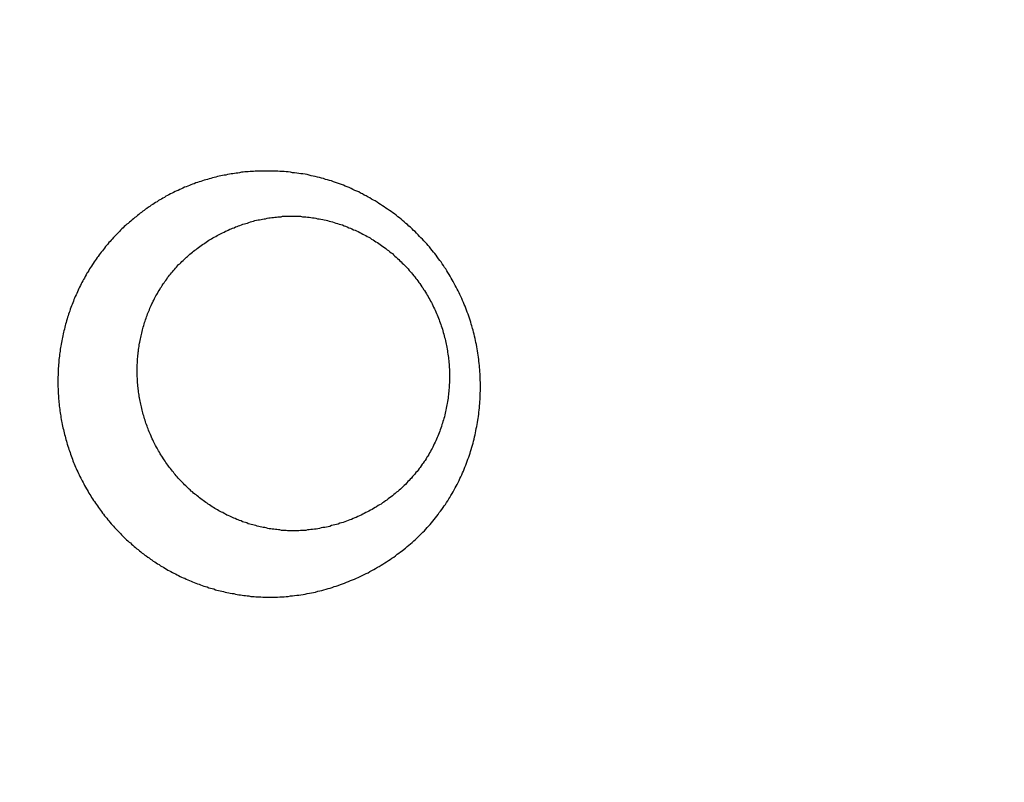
# Model space of a CAD drawing. Header units: millimetres. Extents: x 11979 to 23691, y 12825 to 41978.
# Tile 549 of 656: x 22051.11 to 22053.62, y 37964.46 to 37966.4. Entities that reach past the tile are written whole.
import ezdxf

# ---------------------------------------------------------------- set-up
doc = ezdxf.new("R2010")
doc.units = ezdxf.units.MM
for name, color, linetype in [('-LI-WIDOK', 2, 'Continuous'), ('-WYMIAR', 8, 'Continuous'), ('PROJEKTOWANE', 5, 'Continuous')]:
    doc.layers.add(name, color=color, linetype=linetype)
doc.styles.get("Standard").update_dxf_attribs({"font": 'arial.ttf'})
doc.dimstyles.new('CZA-KROPKA-50', dxfattribs={"dimtxt": 12, "dimasz": 1, "dimexe": 2, "dimexo": 25, "dimgap": 4, "dimtad": 1, "dimdec": 1, "dimrnd": 0.5, "dimzin": 9, "dimdsep": 46, "dimtxsty": 'Standard', "dimblk": 'CZA-KROPKA', "dimblk1": 'CZA-KROPKA', "dimblk2": 'CZA-KROPKA', "dimsah": 1, "dimcen": -20, "dimse1": 1, "dimse2": 1, "dimclrd": 8, "dimclre": 8, "dimclrt": 9, "dimadec": 0, "dimazin": 0, "dimtfac": 1, "dimtdec": 1, "dimtmove": 1, "dimatfit": 3, "dimldrblk": 'CZA-KROPKA', "dimfxl": 1, "dimtolj": 1, "dimtzin": 9, "dimarcsym": 0})

# ---------------------------------------------------------------- blocks, each defined once
blk = doc.blocks.new('CZA-KROPKA')
at = {"layer": '-WYMIAR', "linetype": 'ByBlock'}
for p, q in [((0, 10), (0, -10)), ((5, 0), (-5, 0))]:
    blk.add_line(p, q, dxfattribs=at)
at = {"layer": '-WYMIAR', "linetype": 'ByBlock', "const_width": 2.5}
blk.add_lwpolyline([(-1.25, 0, 1), (1.25, 0, 1)], format="xyb", close=True, dxfattribs=at)
blk = doc.blocks.new('*D1434')
at = {"layer": '-LI-WIDOK', "color": 8, "lineweight": -2}
blk.add_line((22263.2382, 39201.6492), (22263.2382, 37781.6492), dxfattribs=at)
at = {"layer": 'Defpoints', "color": 0}
for p in [(20999.741, 39202.6492), (22109.2678, 37780.6492), (22263.2382, 37780.6492)]:
    blk.add_point(p, dxfattribs=at)
at = {"layer": '-LI-WIDOK', "color": 8, "lineweight": -2}
for p, rotation in [((22263.2382, 39202.6492), 90), ((22263.2382, 37780.6492), 270)]:
    blk.add_blockref('CZA-KROPKA', p, dxfattribs=dict(at, rotation=rotation))
at = {"layer": '-LI-WIDOK', "color": 9, "insert": (22253.2136, 38491.6492), "char_height": 12, "attachment_point": 5, "rotation": 90}
blk.add_mtext('\\A1;1422', dxfattribs=at)
blk = doc.blocks.new('*D1455')
at = {"layer": '-LI-WIDOK', "color": 8, "lineweight": -2}
blk.add_line((20410.2678, 37626.682), (22108.2678, 37626.682), dxfattribs=at)
at = {"layer": 'Defpoints', "color": 0}
for p in [(20409.2678, 38054.6926), (22109.2678, 37730.6926), (22109.2678, 37626.682)]:
    blk.add_point(p, dxfattribs=at)
at = {"layer": '-LI-WIDOK', "color": 8, "lineweight": -2, "rotation": 180}
blk.add_blockref('CZA-KROPKA', (20409.2678, 37626.682), dxfattribs=at)
at = {"layer": '-LI-WIDOK', "color": 8, "lineweight": -2}
blk.add_blockref('CZA-KROPKA', (22109.2678, 37626.682), dxfattribs=at)
at = {"layer": '-LI-WIDOK', "color": 9, "insert": (21259.2678, 37636.8089), "char_height": 12, "attachment_point": 5}
blk.add_mtext('\\A1;1700', dxfattribs=at)
blk = doc.blocks.new('*D1456')
at = {"layer": '-LI-WIDOK', "color": 8, "lineweight": -2}
blk.add_line((19929.2678, 37596.4232), (22108.2678, 37596.4232), dxfattribs=at)
at = {"layer": 'Defpoints', "color": 0}
for p in [(19928.2678, 38054.6926), (22109.2678, 37730.6926), (22109.2678, 37596.4232)]:
    blk.add_point(p, dxfattribs=at)
at = {"layer": '-LI-WIDOK', "color": 8, "lineweight": -2, "rotation": 180}
blk.add_blockref('CZA-KROPKA', (19928.2678, 37596.4232), dxfattribs=at)
at = {"layer": '-LI-WIDOK', "color": 8, "lineweight": -2}
blk.add_blockref('CZA-KROPKA', (22109.2678, 37596.4232), dxfattribs=at)
at = {"layer": '-LI-WIDOK', "color": 9, "insert": (21018.7678, 37606.5501), "char_height": 12, "attachment_point": 5}
blk.add_mtext('\\A1;2181', dxfattribs=at)
blk = doc.blocks.new('Pisuar NOVA PRO ze zintegrowanym ceramicznym sitkiem')
for points in [[(0.012833, -0.195153, 0), (0.012833, -0.195099, 0), (0.012833, -0.195046, 0), (0.012833, -0.194992, 0), (0.012843, -0.194938, 0), (0.012843, -0.194884, 0), (0.012843, -0.19483, 0), (0.012853, -0.194777, 0), (0.012853, -0.194723, 0), (0.012863, -0.194669, 0), (0.012863, -0.194615, 0), (0.012873, -0.194561, 0), (0.012883, -0.194508, 0), (0.012883, -0.194454, 0), (0.012893, -0.1944, 0), (0.012903, -0.194347, 0), (0.012913, -0.194293, 0), (0.012923, -0.19424, 0), (0.012933, -0.194186, 0), (0.012943, -0.194133, 0), (0.012953, -0.19408, 0), (0.012963, -0.194027, 0), (0.012983, -0.193973, 0), (0.012993, -0.19392, 0), (0.013003, -0.193868, 0), (0.013023, -0.193815, 0), (0.013033, -0.193762, 0), (0.013053, -0.19371, 0), (0.013063, -0.193657, 0), (0.013083, -0.193605, 0), (0.013103, -0.193553, 0), (0.013113, -0.193501, 0), (0.013133, -0.193449, 0), (0.013153, -0.193397, 0), (0.013173, -0.193346, 0), (0.013193, -0.193294, 0), (0.013213, -0.193243, 0), (0.013233, -0.193192, 0), (0.013253, -0.193141, 0), (0.013273, -0.193091, 0), (0.013293, -0.19304, 0), (0.013313, -0.19299, 0), (0.013333, -0.19294, 0), (0.013363, -0.19289, 0), (0.013383, -0.192841, 0), (0.013413, -0.192792, 0), (0.013433, -0.192742, 0), (0.013453, -0.192694, 0), (0.013483, -0.192645, 0), (0.013513, -0.192597, 0), (0.013533, -0.192549, 0), (0.013563, -0.192501, 0), (0.013593, -0.192453, 0), (0.013613, -0.192406, 0), (0.013643, -0.192359, 0), (0.013673, -0.192313, 0), (0.013703, -0.192266, 0), (0.013733, -0.19222, 0), (0.013763, -0.192175, 0), (0.013793, -0.192129, 0), (0.013823, -0.192084, 0), (0.013853, -0.192039, 0), (0.013883, -0.191995, 0), (0.013923, -0.191951, 0), (0.013953, -0.191907, 0), (0.013983, -0.191864, 0), (0.014013, -0.191821, 0), (0.014053, -0.191778, 0), (0.014083, -0.191736, 0), (0.014123, -0.191694, 0), (0.014153, -0.191652, 0), (0.014193, -0.191611, 0), (0.014223, -0.191571, 0), (0.014263, -0.19153, 0), (0.014303, -0.19149, 0), (0.014333, -0.191451, 0), (0.014373, -0.191412, 0), (0.014413, -0.191373, 0), (0.014453, -0.191335, 0), (0.014483, -0.191297, 0), (0.014523, -0.19126, 0), (0.014563, -0.191223, 0), (0.014603, -0.191187, 0), (0.014643, -0.191151, 0), (0.014683, -0.191115, 0), (0.014723, -0.19108, 0), (0.014763, -0.191046, 0), (0.014813, -0.191012, 0), (0.014853, -0.190978, 0), (0.014893, -0.190945, 0), (0.014933, -0.190912, 0), (0.014983, -0.19088, 0), (0.015023, -0.190848, 0), (0.015063, -0.190816, 0), (0.015113, -0.190786, 0), (0.015153, -0.190755, 0), (0.015193, -0.190725, 0), (0.015243, -0.190696, 0), (0.015283, -0.190667, 0), (0.015333, -0.190638, 0), (0.015373, -0.19061, 0), (0.015423, -0.190583, 0), (0.015473, -0.190555, 0), (0.015513, -0.190529, 0), (0.015563, -0.190503, 0), (0.015613, -0.190477, 0), (0.015653, -0.190452, 0), (0.015703, -0.190427, 0), (0.015753, -0.190403, 0), (0.015803, -0.190379, 0), (0.015853, -0.190356, 0), (0.015893, -0.190333, 0), (0.015943, -0.190311, 0), (0.015993, -0.190289, 0), (0.016043, -0.190268, 0), (0.016093, -0.190247, 0), (0.016143, -0.190227, 0), (0.016193, -0.190207, 0), (0.016243, -0.190188, 0), (0.016293, -0.190169, 0), (0.016343, -0.190151, 0), (0.016393, -0.190133, 0), (0.016443, -0.190116, 0), (0.016493, -0.190099, 0), (0.016543, -0.190083, 0), (0.016593, -0.190067, 0), (0.016653, -0.190052, 0), (0.016703, -0.190038, 0), (0.016753, -0.190023, 0), (0.016803, -0.19001, 0), (0.016853, -0.189997, 0), (0.016913, -0.189984, 0), (0.016963, -0.189972, 0), (0.017013, -0.18996, 0), (0.017063, -0.189949, 0), (0.017123, -0.189939, 0), (0.017173, -0.189929, 0), (0.017223, -0.189919, 0), (0.017273, -0.18991, 0), (0.017333, -0.189902, 0), (0.017383, -0.189893, 0), (0.017433, -0.189886, 0), (0.017493, -0.189879, 0), (0.017543, -0.189873, 0), (0.017593, -0.189867, 0), (0.017653, -0.189861, 0), (0.017703, -0.189856, 0), (0.017763, -0.189852, 0), (0.017813, -0.189848, 0), (0.017863, -0.189845, 0), (0.017923, -0.189842, 0), (0.017973, -0.189839, 0), (0.018023, -0.189838, 0), (0.018083, -0.189836, 0), (0.018133, -0.189835, 0), (0.018193, -0.189835, 0), (0.018243, -0.189835, 0), (0.018293, -0.189836, 0), (0.018353, -0.189837, 0), (0.018403, -0.189839, 0), (0.018463, -0.189841, 0), (0.018513, -0.189844, 0), (0.018563, -0.189847, 0), (0.018623, -0.189851, 0), (0.018673, -0.189856, 0), (0.018723, -0.189861, 0), (0.018783, -0.189866, 0), (0.018833, -0.189872, 0), (0.018883, -0.189878, 0), (0.018943, -0.189885, 0), (0.018993, -0.189893, 0), (0.019043, -0.189901, 0), (0.019103, -0.189909, 0), (0.019153, -0.189918, 0), (0.019203, -0.189928, 0), (0.019263, -0.189938, 0), (0.019313, -0.189948, 0), (0.019363, -0.189959, 0), (0.019413, -0.189971, 0), (0.019473, -0.189983, 0), (0.019523, -0.189996, 0), (0.019573, -0.190009, 0), (0.019623, -0.190022, 0), (0.019673, -0.190037, 0), (0.019733, -0.190051, 0), (0.019783, -0.190066, 0), (0.019833, -0.190082, 0), (0.019883, -0.190098, 0), (0.019933, -0.190115, 0), (0.019983, -0.190132, 0), (0.020033, -0.19015, 0), (0.020083, -0.190168, 0), (0.020133, -0.190187, 0), (0.020183, -0.190206, 0), (0.020233, -0.190226, 0), (0.020283, -0.190246, 0), (0.020333, -0.190267, 0), (0.020383, -0.190288, 0), (0.020433, -0.190309, 0), (0.020483, -0.190331, 0), (0.020533, -0.190354, 0), (0.020573, -0.190377, 0), (0.020623, -0.1904, 0), (0.020673, -0.190424, 0), (0.020723, -0.190449, 0), (0.020763, -0.190473, 0), (0.020813, -0.190499, 0), (0.020863, -0.190525, 0), (0.020903, -0.190551, 0), (0.020953, -0.190577, 0), (0.021003, -0.190605, 0), (0.021043, -0.190632, 0), (0.021093, -0.19066, 0), (0.021133, -0.190689, 0), (0.021183, -0.190718, 0), (0.021223, -0.190747, 0), (0.021273, -0.190777, 0), (0.021313, -0.190807, 0), (0.021363, -0.190837, 0), (0.021403, -0.190868, 0), (0.021443, -0.1909, 0), (0.021493, -0.190932, 0), (0.021533, -0.190964, 0), (0.021573, -0.190997, 0), (0.021613, -0.19103, 0), (0.021653, -0.191063, 0), (0.021693, -0.191097, 0), (0.021743, -0.191132, 0), (0.021783, -0.191166, 0), (0.021823, -0.191201, 0), (0.021863, -0.191237, 0), (0.021903, -0.191273, 0), (0.021943, -0.191309, 0), (0.021973, -0.191346, 0), (0.022013, -0.191383, 0), (0.022053, -0.19142, 0), (0.022093, -0.191458, 0), (0.022133, -0.191496, 0), (0.022163, -0.191534, 0), (0.022203, -0.191573, 0), (0.022243, -0.191612, 0), (0.022273, -0.191652, 0), (0.022313, -0.191692, 0), (0.022343, -0.191732, 0), (0.022383, -0.191772, 0), (0.022413, -0.191813, 0), (0.022453, -0.191854, 0), (0.022483, -0.191896, 0), (0.022513, -0.191938, 0), (0.022553, -0.19198, 0), (0.022583, -0.192022, 0), (0.022613, -0.192065, 0), (0.022643, -0.192108, 0), (0.022673, -0.192151, 0), (0.022703, -0.192195, 0), (0.022733, -0.192239, 0), (0.022763, -0.192283, 0), (0.022793, -0.192328, 0), (0.022823, -0.192373, 0), (0.022853, -0.192418, 0), (0.022883, -0.192463, 0), (0.022913, -0.192509, 0), (0.022933, -0.192555, 0), (0.022963, -0.192601, 0), (0.022993, -0.192647, 0), (0.023013, -0.192694, 0), (0.023043, -0.192741, 0), (0.023063, -0.192788, 0), (0.023093, -0.192835, 0), (0.023113, -0.192883, 0), (0.023143, -0.192931, 0), (0.023163, -0.192979, 0), (0.023183, -0.193027, 0), (0.023203, -0.193076, 0), (0.023233, -0.193124, 0), (0.023253, -0.193173, 0), (0.023273, -0.193222, 0), (0.023293, -0.193272, 0), (0.023313, -0.193321, 0), (0.023333, -0.193371, 0), (0.023353, -0.193421, 0), (0.023363, -0.193471, 0), (0.023383, -0.193522, 0), (0.023403, -0.193572, 0), (0.023423, -0.193623, 0), (0.023433, -0.193674, 0), (0.023453, -0.193725, 0), (0.023463, -0.193776, 0), (0.023483, -0.193827, 0), (0.023493, -0.193879, 0), (0.023513, -0.193931, 0), (0.023523, -0.193982, 0), (0.023533, -0.194034, 0), (0.023543, -0.194087, 0), (0.023553, -0.194139, 0), (0.023573, -0.194191, 0), (0.023583, -0.194244, 0), (0.023593, -0.194296, 0), (0.023603, -0.194349, 0), (0.023603, -0.194402, 0), (0.023613, -0.194455, 0), (0.023623, -0.194508, 0), (0.023633, -0.194561, 0), (0.023633, -0.194615, 0), (0.023643, -0.194668, 0), (0.023653, -0.194722, 0), (0.023653, -0.194775, 0), (0.023663, -0.194829, 0), (0.023663, -0.194882, 0), (0.023663, -0.194936, 0), (0.023673, -0.19499, 0), (0.023673, -0.195044, 0), (0.023673, -0.195098, 0), (0.023673, -0.195151, 0), (0.023673, -0.195205, 0), (0.023673, -0.195259, 0), (0.023673, -0.195313, 0), (0.023673, -0.195367, 0), (0.023673, -0.195421, 0), (0.023673, -0.195475, 0)], [(0.022523, -0.19467, 0), (0.022523, -0.194626, 0), (0.022523, -0.194583, 0), (0.022523, -0.194539, 0), (0.022523, -0.194495, 0), (0.022523, -0.194452, 0), (0.022523, -0.194408, 0), (0.022513, -0.194364, 0), (0.022513, -0.194321, 0), (0.022513, -0.194278, 0), (0.022503, -0.194234, 0), (0.022503, -0.194191, 0), (0.022493, -0.194148, 0), (0.022483, -0.194104, 0), (0.022483, -0.194061, 0), (0.022473, -0.194018, 0), (0.022463, -0.193975, 0), (0.022463, -0.193933, 0), (0.022453, -0.19389, 0), (0.022443, -0.193847, 0), (0.022433, -0.193805, 0), (0.022423, -0.193762, 0), (0.022413, -0.19372, 0), (0.022403, -0.193678, 0), (0.022393, -0.193636, 0), (0.022383, -0.193594, 0), (0.022363, -0.193552, 0), (0.022353, -0.19351, 0), (0.022343, -0.193469, 0), (0.022323, -0.193427, 0), (0.022313, -0.193386, 0), (0.022303, -0.193345, 0), (0.022283, -0.193304, 0), (0.022273, -0.193263, 0), (0.022253, -0.193223, 0), (0.022233, -0.193182, 0), (0.022223, -0.193142, 0), (0.022203, -0.193102, 0), (0.022183, -0.193062, 0), (0.022173, -0.193023, 0), (0.022153, -0.192983, 0), (0.022133, -0.192944, 0), (0.022113, -0.192905, 0), (0.022093, -0.192866, 0), (0.022073, -0.192828, 0), (0.022053, -0.192789, 0), (0.022033, -0.192751, 0), (0.022013, -0.192713, 0), (0.021993, -0.192676, 0), (0.021973, -0.192638, 0), (0.021943, -0.192601, 0), (0.021923, -0.192564, 0), (0.021903, -0.192527, 0), (0.021873, -0.192491, 0), (0.021853, -0.192455, 0), (0.021833, -0.192419, 0), (0.021803, -0.192383, 0), (0.021783, -0.192348, 0), (0.021753, -0.192313, 0), (0.021733, -0.192278, 0), (0.021703, -0.192243, 0), (0.021673, -0.192209, 0), (0.021653, -0.192175, 0), (0.021623, -0.192141, 0), (0.021593, -0.192108, 0), (0.021573, -0.192075, 0), (0.021543, -0.192042, 0), (0.021513, -0.19201, 0), (0.021483, -0.191977, 0), (0.021453, -0.191945, 0), (0.021423, -0.191914, 0), (0.021393, -0.191883, 0), (0.021363, -0.191852, 0), (0.021333, -0.191821, 0), (0.021303, -0.191791, 0), (0.021273, -0.191761, 0), (0.021243, -0.191731, 0), (0.021213, -0.191701, 0), (0.021183, -0.191672, 0), (0.021143, -0.191644, 0), (0.021113, -0.191615, 0), (0.021083, -0.191587, 0), (0.021053, -0.19156, 0), (0.021013, -0.191532, 0), (0.020983, -0.191505, 0), (0.020943, -0.191479, 0), (0.020913, -0.191453, 0), (0.020883, -0.191427, 0), (0.020843, -0.191401, 0), (0.020813, -0.191376, 0), (0.020773, -0.191351, 0), (0.020733, -0.191327, 0), (0.020703, -0.191303, 0), (0.020663, -0.191279, 0), (0.020633, -0.191256, 0), (0.020593, -0.191233, 0), (0.020553, -0.19121, 0), (0.020513, -0.191188, 0), (0.020483, -0.191166, 0), (0.020443, -0.191145, 0), (0.020403, -0.191124, 0), (0.020363, -0.191103, 0), (0.020333, -0.191083, 0), (0.020293, -0.191063, 0), (0.020253, -0.191044, 0), (0.020213, -0.191025, 0), (0.020173, -0.191006, 0), (0.020133, -0.190988, 0), (0.020093, -0.19097, 0), (0.020053, -0.190953, 0), (0.020013, -0.190936, 0), (0.019973, -0.19092, 0), (0.019933, -0.190904, 0), (0.019893, -0.190888, 0), (0.019853, -0.190873, 0), (0.019813, -0.190858, 0), (0.019773, -0.190844, 0), (0.019733, -0.19083, 0), (0.019693, -0.190816, 0), (0.019653, -0.190803, 0), (0.019613, -0.190791, 0), (0.019563, -0.190779, 0), (0.019523, -0.190767, 0), (0.019483, -0.190756, 0), (0.019443, -0.190745, 0), (0.019403, -0.190734, 0), (0.019353, -0.190724, 0), (0.019313, -0.190715, 0), (0.019273, -0.190706, 0), (0.019233, -0.190697, 0), (0.019193, -0.190689, 0), (0.019143, -0.190682, 0), (0.019103, -0.190674, 0), (0.019063, -0.190668, 0), (0.019013, -0.190661, 0), (0.018973, -0.190655, 0), (0.018933, -0.19065, 0), (0.018893, -0.190645, 0), (0.018843, -0.190641, 0), (0.018803, -0.190637, 0), (0.018763, -0.190633, 0), (0.018713, -0.19063, 0), (0.018673, -0.190627, 0), (0.018633, -0.190625, 0), (0.018583, -0.190623, 0), (0.018543, -0.190622, 0), (0.018503, -0.190621, 0), (0.018453, -0.190621, 0), (0.018413, -0.190621, 0), (0.018373, -0.190621, 0), (0.018323, -0.190622, 0), (0.018283, -0.190624, 0), (0.018243, -0.190626, 0), (0.018193, -0.190628, 0), (0.018153, -0.190631, 0), (0.018113, -0.190635, 0), (0.018063, -0.190638, 0), (0.018023, -0.190643, 0), (0.017983, -0.190648, 0), (0.017943, -0.190653, 0), (0.017893, -0.190659, 0), (0.017853, -0.190665, 0), (0.017813, -0.190671, 0), (0.017763, -0.190679, 0), (0.017723, -0.190686, 0), (0.017683, -0.190694, 0), (0.017643, -0.190703, 0), (0.017593, -0.190712, 0), (0.017553, -0.190721, 0), (0.017513, -0.190731, 0), (0.017473, -0.190742, 0), (0.017423, -0.190752, 0), (0.017383, -0.190764, 0), (0.017343, -0.190775, 0), (0.017303, -0.190788, 0), (0.017263, -0.1908, 0), (0.017223, -0.190814, 0), (0.017173, -0.190827, 0), (0.017133, -0.190841, 0), (0.017093, -0.190856, 0), (0.017053, -0.190871, 0), (0.017013, -0.190886, 0), (0.016973, -0.190902, 0), (0.016933, -0.190919, 0), (0.016893, -0.190935, 0), (0.016853, -0.190953, 0), (0.016813, -0.19097, 0), (0.016773, -0.190989, 0), (0.016733, -0.191007, 0), (0.016693, -0.191026, 0), (0.016653, -0.191046, 0), (0.016613, -0.191066, 0), (0.016583, -0.191086, 0), (0.016543, -0.191107, 0), (0.016503, -0.191129, 0), (0.016463, -0.19115, 0), (0.016423, -0.191173, 0), (0.016393, -0.191195, 0), (0.016353, -0.191218, 0), (0.016313, -0.191242, 0), (0.016283, -0.191266, 0), (0.016243, -0.191291, 0), (0.016213, -0.191316, 0), (0.016173, -0.191341, 0), (0.016133, -0.191367, 0), (0.016103, -0.191393, 0), (0.016063, -0.19142, 0), (0.016033, -0.191447, 0), (0.016003, -0.191474, 0), (0.015963, -0.191502, 0), (0.015933, -0.191531, 0), (0.015903, -0.19156, 0), (0.015863, -0.191589, 0), (0.015833, -0.191619, 0), (0.015803, -0.191649, 0), (0.015773, -0.191679, 0), (0.015743, -0.19171, 0), (0.015703, -0.191741, 0), (0.015673, -0.191773, 0), (0.015643, -0.191805, 0), (0.015613, -0.191837, 0), (0.015583, -0.19187, 0), (0.015553, -0.191903, 0), (0.015523, -0.191937, 0), (0.015503, -0.19197, 0), (0.015473, -0.192004, 0), (0.015443, -0.192039, 0), (0.015413, -0.192074, 0), (0.015383, -0.192109, 0), (0.015363, -0.192144, 0), (0.015333, -0.19218, 0), (0.015303, -0.192216, 0), (0.015283, -0.192252, 0), (0.015253, -0.192289, 0), (0.015233, -0.192326, 0), (0.015203, -0.192363, 0), (0.015183, -0.1924, 0), (0.015163, -0.192438, 0), (0.015133, -0.192476, 0), (0.015113, -0.192514, 0), (0.015093, -0.192553, 0), (0.015063, -0.192591, 0), (0.015043, -0.19263, 0), (0.015023, -0.192669, 0), (0.015003, -0.192709, 0), (0.014983, -0.192749, 0), (0.014963, -0.192788, 0), (0.014943, -0.192829, 0), (0.014923, -0.192869, 0), (0.014903, -0.192909, 0), (0.014883, -0.19295, 0), (0.014863, -0.192991, 0), (0.014853, -0.193032, 0), (0.014833, -0.193073, 0), (0.014813, -0.193115, 0), (0.014803, -0.193156, 0), (0.014783, -0.193198, 0), (0.014763, -0.19324, 0), (0.014753, -0.193282, 0), (0.014733, -0.193324, 0), (0.014723, -0.193366, 0), (0.014713, -0.193409, 0), (0.014693, -0.193451, 0), (0.014683, -0.193494, 0), (0.014673, -0.193537, 0), (0.014663, -0.19358, 0), (0.014653, -0.193623, 0), (0.014633, -0.193666, 0), (0.014623, -0.193709, 0), (0.014613, -0.193753, 0), (0.014603, -0.193796, 0), (0.014603, -0.19384, 0), (0.014593, -0.193883, 0), (0.014583, -0.193927, 0), (0.014573, -0.19397, 0), (0.014563, -0.194014, 0), (0.014563, -0.194058, 0), (0.014553, -0.194102, 0), (0.014553, -0.194146, 0), (0.014543, -0.194189, 0), (0.014543, -0.194233, 0), (0.014533, -0.194277, 0), (0.014533, -0.194321, 0), (0.014533, -0.194365, 0), (0.014533, -0.194409, 0), (0.014523, -0.194453, 0), (0.014523, -0.194497, 0), (0.014523, -0.194541, 0)], [(0.014523, -0.194541, 0), (0.014523, -0.19458, 0), (0.014523, -0.19462, 0), (0.014523, -0.194659, 0), (0.014523, -0.194698, 0), (0.014523, -0.194738, 0), (0.014533, -0.194777, 0), (0.014533, -0.194816, 0), (0.014533, -0.194855, 0), (0.014533, -0.194895, 0), (0.014543, -0.194934, 0), (0.014543, -0.194973, 0), (0.014553, -0.195012, 0), (0.014553, -0.195051, 0), (0.014563, -0.19509, 0), (0.014563, -0.195129, 0), (0.014573, -0.195167, 0), (0.014573, -0.195206, 0), (0.014583, -0.195245, 0), (0.014593, -0.195283, 0), (0.014603, -0.195322, 0), (0.014603, -0.19536, 0), (0.014613, -0.195398, 0), (0.014623, -0.195437, 0), (0.014633, -0.195475, 0), (0.014643, -0.195513, 0), (0.014653, -0.195551, 0), (0.014663, -0.195589, 0), (0.014673, -0.195626, 0), (0.014683, -0.195664, 0), (0.014693, -0.195701, 0), (0.014703, -0.195739, 0), (0.014723, -0.195776, 0), (0.014733, -0.195813, 0), (0.014743, -0.19585, 0), (0.014753, -0.195887, 0), (0.014773, -0.195924, 0), (0.014783, -0.19596, 0), (0.014803, -0.195997, 0), (0.014813, -0.196033, 0), (0.014833, -0.196069, 0), (0.014843, -0.196105, 0), (0.014863, -0.196141, 0), (0.014873, -0.196177, 0), (0.014893, -0.196212, 0), (0.014913, -0.196248, 0), (0.014923, -0.196283, 0), (0.014943, -0.196318, 0), (0.014963, -0.196353, 0), (0.014983, -0.196387, 0), (0.014993, -0.196422, 0), (0.015013, -0.196456, 0), (0.015033, -0.19649, 0), (0.015053, -0.196524, 0), (0.015073, -0.196558, 0), (0.015093, -0.196592, 0), (0.015113, -0.196625, 0), (0.015133, -0.196658, 0), (0.015153, -0.196691, 0), (0.015183, -0.196724, 0), (0.015203, -0.196756, 0), (0.015223, -0.196789, 0), (0.015243, -0.196821, 0), (0.015263, -0.196852, 0), (0.015293, -0.196884, 0), (0.015313, -0.196916, 0), (0.015333, -0.196947, 0), (0.015363, -0.196978, 0), (0.015383, -0.197008, 0), (0.015413, -0.197039, 0), (0.015433, -0.197069, 0), (0.015453, -0.197099, 0), (0.015483, -0.197129, 0), (0.015513, -0.197158, 0), (0.015533, -0.197188, 0), (0.015563, -0.197217, 0), (0.015583, -0.197245, 0), (0.015613, -0.197274, 0), (0.015643, -0.197302, 0), (0.015663, -0.19733, 0), (0.015693, -0.197358, 0), (0.015723, -0.197385, 0), (0.015753, -0.197413, 0), (0.015773, -0.19744, 0), (0.015803, -0.197466, 0), (0.015833, -0.197493, 0), (0.015863, -0.197519, 0), (0.015893, -0.197545, 0), (0.015923, -0.19757, 0), (0.015953, -0.197596, 0), (0.015983, -0.197621, 0), (0.016013, -0.197645, 0), (0.016043, -0.19767, 0), (0.016073, -0.197694, 0), (0.016103, -0.197718, 0), (0.016133, -0.197741, 0), (0.016163, -0.197765, 0), (0.016193, -0.197788, 0), (0.016223, -0.19781, 0), (0.016263, -0.197833, 0), (0.016293, -0.197855, 0), (0.016323, -0.197876, 0), (0.016353, -0.197898, 0), (0.016393, -0.197919, 0), (0.016423, -0.19794, 0), (0.016453, -0.19796, 0), (0.016483, -0.197981, 0), (0.016523, -0.198, 0), (0.016553, -0.19802, 0), (0.016593, -0.198039, 0), (0.016623, -0.198058, 0), (0.016653, -0.198077, 0), (0.016693, -0.198095, 0), (0.016723, -0.198113, 0), (0.016763, -0.19813, 0), (0.016793, -0.198148, 0), (0.016833, -0.198165, 0), (0.016863, -0.198181, 0), (0.016903, -0.198197, 0), (0.016933, -0.198213, 0), (0.016973, -0.198229, 0), (0.017003, -0.198244, 0), (0.017043, -0.198259, 0), (0.017083, -0.198274, 0), (0.017113, -0.198288, 0), (0.017153, -0.198302, 0), (0.017183, -0.198315, 0), (0.017223, -0.198328, 0), (0.017263, -0.198341, 0), (0.017293, -0.198354, 0), (0.017333, -0.198366, 0), (0.017373, -0.198378, 0), (0.017413, -0.198389, 0), (0.017443, -0.1984, 0), (0.017483, -0.198411, 0), (0.017523, -0.198421, 0), (0.017553, -0.198431, 0), (0.017593, -0.198441, 0), (0.017633, -0.19845, 0), (0.017673, -0.198459, 0), (0.017713, -0.198468, 0), (0.017743, -0.198476, 0), (0.017783, -0.198484, 0), (0.017823, -0.198492, 0), (0.017863, -0.198499, 0), (0.017903, -0.198506, 0), (0.017933, -0.198512, 0), (0.017973, -0.198518, 0), (0.018013, -0.198524, 0), (0.018053, -0.198529, 0), (0.018093, -0.198534, 0), (0.018133, -0.198539, 0), (0.018163, -0.198543, 0), (0.018203, -0.198547, 0), (0.018243, -0.19855, 0), (0.018283, -0.198553, 0), (0.018323, -0.198556, 0), (0.018363, -0.198559, 0), (0.018403, -0.198561, 0), (0.018443, -0.198562, 0), (0.018473, -0.198564, 0), (0.018513, -0.198565, 0), (0.018553, -0.198565, 0), (0.018593, -0.198565, 0), (0.018633, -0.198565, 0), (0.018673, -0.198565, 0), (0.018713, -0.198564, 0), (0.018753, -0.198562, 0), (0.018783, -0.198561, 0), (0.018823, -0.198559, 0), (0.018863, -0.198556, 0), (0.018903, -0.198554, 0), (0.018943, -0.198551, 0), (0.018983, -0.198547, 0), (0.019023, -0.198543, 0), (0.019063, -0.198539, 0), (0.019093, -0.198534, 0), (0.019133, -0.198529, 0), (0.019173, -0.198524, 0), (0.019213, -0.198518, 0), (0.019253, -0.198512, 0), (0.019293, -0.198506, 0), (0.019323, -0.198499, 0), (0.019363, -0.198492, 0), (0.019403, -0.198484, 0), (0.019443, -0.198476, 0), (0.019483, -0.198468, 0), (0.019513, -0.198459, 0), (0.019553, -0.19845, 0), (0.019593, -0.198441, 0), (0.019633, -0.198431, 0), (0.019673, -0.198421, 0), (0.019703, -0.19841, 0), (0.019743, -0.198399, 0), (0.019783, -0.198388, 0), (0.019823, -0.198377, 0), (0.019853, -0.198365, 0), (0.019893, -0.198352, 0), (0.019933, -0.19834, 0), (0.019963, -0.198326, 0), (0.020003, -0.198313, 0), (0.020043, -0.198299, 0), (0.020073, -0.198285, 0), (0.020113, -0.198271, 0), (0.020143, -0.198256, 0), (0.020183, -0.19824, 0), (0.020223, -0.198225, 0), (0.020253, -0.198209, 0), (0.020293, -0.198193, 0), (0.020323, -0.198176, 0), (0.020363, -0.198159, 0), (0.020393, -0.198141, 0), (0.020433, -0.198124, 0), (0.020463, -0.198105, 0), (0.020503, -0.198087, 0), (0.020533, -0.198068, 0), (0.020563, -0.198049, 0), (0.020603, -0.198029, 0), (0.020633, -0.19801, 0), (0.020663, -0.197989, 0), (0.020703, -0.197969, 0), (0.020733, -0.197948, 0), (0.020763, -0.197926, 0), (0.020803, -0.197905, 0), (0.020833, -0.197883, 0), (0.020863, -0.19786, 0), (0.020893, -0.197838, 0), (0.020923, -0.197814, 0), (0.020963, -0.197791, 0), (0.020993, -0.197767, 0), (0.021023, -0.197743, 0), (0.021053, -0.197719, 0), (0.021083, -0.197694, 0), (0.021113, -0.197669, 0), (0.021143, -0.197643, 0), (0.021173, -0.197617, 0), (0.021203, -0.197591, 0), (0.021233, -0.197565, 0), (0.021263, -0.197538, 0), (0.021293, -0.197511, 0), (0.021313, -0.197483, 0), (0.021343, -0.197455, 0), (0.021373, -0.197427, 0), (0.021403, -0.197399, 0), (0.021423, -0.19737, 0), (0.021453, -0.197341, 0), (0.021483, -0.197312, 0), (0.021503, -0.197282, 0), (0.021533, -0.197253, 0), (0.021563, -0.197222, 0), (0.021583, -0.197192, 0), (0.021613, -0.197161, 0), (0.021633, -0.19713, 0), (0.021663, -0.197099, 0), (0.021683, -0.197068, 0), (0.021703, -0.197036, 0), (0.021733, -0.197004, 0), (0.021753, -0.196972, 0), (0.021783, -0.19694, 0), (0.021803, -0.196907, 0), (0.021823, -0.196874, 0), (0.021843, -0.196841, 0), (0.021863, -0.196807, 0), (0.021893, -0.196774, 0), (0.021913, -0.19674, 0), (0.021933, -0.196706, 0), (0.021953, -0.196672, 0), (0.021973, -0.196637, 0), (0.021993, -0.196603, 0), (0.022013, -0.196568, 0), (0.022033, -0.196533, 0), (0.022053, -0.196498, 0), (0.022073, -0.196463, 0), (0.022083, -0.196427, 0), (0.022103, -0.196391, 0), (0.022123, -0.196355, 0), (0.022143, -0.196319, 0), (0.022153, -0.196283, 0), (0.022173, -0.196247, 0), (0.022193, -0.19621, 0), (0.022203, -0.196173, 0), (0.022223, -0.196137, 0), (0.022233, -0.1961, 0), (0.022253, -0.196063, 0), (0.022263, -0.196025, 0), (0.022283, -0.195988, 0), (0.022293, -0.19595, 0), (0.022303, -0.195913, 0), (0.022323, -0.195875, 0), (0.022333, -0.195837, 0), (0.022343, -0.195799, 0), (0.022353, -0.195761, 0), (0.022363, -0.195723, 0), (0.022383, -0.195685, 0), (0.022393, -0.195647, 0), (0.022403, -0.195608, 0), (0.022413, -0.19557, 0), (0.022423, -0.195531, 0), (0.022433, -0.195492, 0), (0.022433, -0.195454, 0), (0.022443, -0.195415, 0), (0.022453, -0.195376, 0), (0.022463, -0.195337, 0), (0.022463, -0.195298, 0), (0.022473, -0.195259, 0), (0.022483, -0.19522, 0), (0.022483, -0.195181, 0), (0.022493, -0.195142, 0), (0.022493, -0.195102, 0), (0.022503, -0.195063, 0), (0.022503, -0.195024, 0), (0.022513, -0.194985, 0), (0.022513, -0.194945, 0), (0.022513, -0.194906, 0), (0.022523, -0.194867, 0), (0.022523, -0.194827, 0), (0.022523, -0.194788, 0), (0.022523, -0.194749, 0), (0.022523, -0.194709, 0), (0.022523, -0.19467, 0)], [(0.023673, -0.195475, 0), (0.023673, -0.195519, 0), (0.023673, -0.195563, 0), (0.023663, -0.195607, 0), (0.023663, -0.195651, 0), (0.023663, -0.195695, 0), (0.023653, -0.195739, 0), (0.023653, -0.195783, 0), (0.023653, -0.195827, 0), (0.023643, -0.195871, 0), (0.023643, -0.195915, 0), (0.023633, -0.195959, 0), (0.023623, -0.196003, 0), (0.023623, -0.196047, 0), (0.023613, -0.19609, 0), (0.023603, -0.196134, 0), (0.023603, -0.196178, 0), (0.023593, -0.196221, 0), (0.023583, -0.196265, 0), (0.023573, -0.196308, 0), (0.023573, -0.196351, 0), (0.023563, -0.196394, 0), (0.023553, -0.196438, 0), (0.023543, -0.196481, 0), (0.023533, -0.196524, 0), (0.023523, -0.196566, 0), (0.023513, -0.196609, 0), (0.023503, -0.196652, 0), (0.023483, -0.196695, 0), (0.023473, -0.196737, 0), (0.023463, -0.196779, 0), (0.023453, -0.196822, 0), (0.023443, -0.196864, 0), (0.023423, -0.196906, 0), (0.023413, -0.196948, 0), (0.023403, -0.19699, 0), (0.023383, -0.197031, 0), (0.023373, -0.197073, 0), (0.023353, -0.197114, 0), (0.023343, -0.197155, 0), (0.023323, -0.197197, 0), (0.023303, -0.197238, 0), (0.023293, -0.197278, 0), (0.023273, -0.197319, 0), (0.023263, -0.19736, 0), (0.023243, -0.1974, 0), (0.023223, -0.19744, 0), (0.023203, -0.19748, 0), (0.023183, -0.19752, 0), (0.023173, -0.19756, 0), (0.023153, -0.197599, 0), (0.023133, -0.197639, 0), (0.023113, -0.197678, 0), (0.023093, -0.197717, 0), (0.023073, -0.197756, 0), (0.023053, -0.197794, 0), (0.023033, -0.197833, 0), (0.023003, -0.197871, 0), (0.022983, -0.197909, 0), (0.022963, -0.197947, 0), (0.022943, -0.197985, 0), (0.022923, -0.198022, 0), (0.022893, -0.19806, 0), (0.022873, -0.198097, 0), (0.022853, -0.198134, 0), (0.022823, -0.198171, 0), (0.022803, -0.198207, 0), (0.022773, -0.198244, 0), (0.022753, -0.19828, 0), (0.022723, -0.198316, 0), (0.022703, -0.198351, 0), (0.022673, -0.198387, 0), (0.022653, -0.198422, 0), (0.022623, -0.198457, 0), (0.022603, -0.198492, 0), (0.022573, -0.198527, 0), (0.022543, -0.198561, 0), (0.022513, -0.198595, 0), (0.022493, -0.198629, 0), (0.022463, -0.198663, 0), (0.022433, -0.198696, 0), (0.022403, -0.19873, 0), (0.022373, -0.198763, 0), (0.022343, -0.198795, 0), (0.022323, -0.198828, 0), (0.022293, -0.19886, 0), (0.022263, -0.198892, 0), (0.022233, -0.198924, 0), (0.022203, -0.198955, 0), (0.022173, -0.198987, 0), (0.022133, -0.199018, 0), (0.022103, -0.199048, 0), (0.022073, -0.199079, 0), (0.022043, -0.199109, 0), (0.022013, -0.199139, 0), (0.021983, -0.199169, 0), (0.021943, -0.199198, 0), (0.021913, -0.199228, 0), (0.021883, -0.199256, 0), (0.021853, -0.199285, 0), (0.021813, -0.199313, 0), (0.021783, -0.199342, 0), (0.021753, -0.199369, 0), (0.021713, -0.199397, 0), (0.021683, -0.199424, 0), (0.021643, -0.199451, 0), (0.021613, -0.199478, 0), (0.021573, -0.199504, 0), (0.021543, -0.19953, 0), (0.021503, -0.199556, 0), (0.021473, -0.199582, 0), (0.021433, -0.199607, 0), (0.021403, -0.199632, 0), (0.021363, -0.199657, 0), (0.021323, -0.199681, 0), (0.021293, -0.199705, 0), (0.021253, -0.199729, 0), (0.021223, -0.199752, 0), (0.021183, -0.199775, 0), (0.021143, -0.199798, 0), (0.021103, -0.199821, 0), (0.021073, -0.199843, 0), (0.021033, -0.199865, 0), (0.020993, -0.199887, 0), (0.020953, -0.199908, 0), (0.020913, -0.199929, 0), (0.020883, -0.19995, 0), (0.020843, -0.19997, 0), (0.020803, -0.19999, 0), (0.020763, -0.20001, 0), (0.020723, -0.200029, 0), (0.020683, -0.200048, 0), (0.020643, -0.200067, 0), (0.020603, -0.200086, 0), (0.020563, -0.200104, 0), (0.020523, -0.200121, 0), (0.020483, -0.200139, 0), (0.020443, -0.200156, 0), (0.020403, -0.200173, 0), (0.020363, -0.200189, 0), (0.020323, -0.200205, 0), (0.020283, -0.200221, 0), (0.020243, -0.200237, 0), (0.020203, -0.200252, 0), (0.020163, -0.200267, 0), (0.020113, -0.200281, 0), (0.020073, -0.200295, 0), (0.020033, -0.200309, 0), (0.019993, -0.200323, 0), (0.019953, -0.200336, 0), (0.019913, -0.200348, 0), (0.019863, -0.200361, 0), (0.019823, -0.200373, 0), (0.019783, -0.200385, 0), (0.019743, -0.200396, 0), (0.019703, -0.200407, 0), (0.019653, -0.200418, 0), (0.019613, -0.200429, 0), (0.019573, -0.200439, 0), (0.019533, -0.200448, 0), (0.019483, -0.200458, 0), (0.019443, -0.200467, 0), (0.019403, -0.200476, 0), (0.019353, -0.200484, 0), (0.019313, -0.200492, 0), (0.019273, -0.2005, 0), (0.019223, -0.200507, 0), (0.019183, -0.200514, 0), (0.019143, -0.200521, 0), (0.019093, -0.200527, 0), (0.019053, -0.200533, 0), (0.019013, -0.200539, 0), (0.018963, -0.200544, 0), (0.018923, -0.200549, 0), (0.018883, -0.200554, 0), (0.018833, -0.200558, 0), (0.018793, -0.200562, 0), (0.018753, -0.200565, 0), (0.018703, -0.200569, 0), (0.018663, -0.200571, 0), (0.018623, -0.200574, 0), (0.018573, -0.200576, 0), (0.018533, -0.200578, 0), (0.018483, -0.200579, 0), (0.018443, -0.20058, 0), (0.018403, -0.200581, 0), (0.018353, -0.200582, 0), (0.018313, -0.200582, 0), (0.018273, -0.200581, 0), (0.018223, -0.200581, 0), (0.018183, -0.20058, 0), (0.018133, -0.200578, 0), (0.018093, -0.200577, 0), (0.018053, -0.200575, 0), (0.018003, -0.200572, 0), (0.017963, -0.20057, 0), (0.017923, -0.200567, 0), (0.017873, -0.200563, 0), (0.017833, -0.200559, 0), (0.017793, -0.200555, 0), (0.017743, -0.200551, 0), (0.017703, -0.200546, 0), (0.017653, -0.200541, 0), (0.017613, -0.200535, 0), (0.017573, -0.20053, 0), (0.017523, -0.200523, 0), (0.017483, -0.200517, 0), (0.017443, -0.20051, 0), (0.017403, -0.200503, 0), (0.017353, -0.200495, 0), (0.017313, -0.200487, 0), (0.017273, -0.200479, 0), (0.017223, -0.200471, 0), (0.017183, -0.200462, 0), (0.017143, -0.200453, 0), (0.017103, -0.200443, 0), (0.017053, -0.200433, 0), (0.017013, -0.200423, 0), (0.016973, -0.200412, 0), (0.016933, -0.200401, 0), (0.016883, -0.20039, 0), (0.016843, -0.200379, 0), (0.016803, -0.200367, 0), (0.016763, -0.200354, 0), (0.016723, -0.200342, 0), (0.016673, -0.200329, 0), (0.016633, -0.200316, 0), (0.016593, -0.200302, 0), (0.016553, -0.200288, 0), (0.016513, -0.200274, 0), (0.016473, -0.200259, 0), (0.016433, -0.200244, 0), (0.016383, -0.200229, 0), (0.016343, -0.200214, 0), (0.016303, -0.200198, 0), (0.016263, -0.200182, 0), (0.016223, -0.200165, 0), (0.016183, -0.200148, 0), (0.016143, -0.200131, 0), (0.016103, -0.200113, 0), (0.016063, -0.200096, 0), (0.016023, -0.200078, 0), (0.015983, -0.200059, 0), (0.015943, -0.20004, 0), (0.015903, -0.200021, 0), (0.015863, -0.200002, 0), (0.015823, -0.199982, 0), (0.015793, -0.199962, 0), (0.015753, -0.199942, 0), (0.015713, -0.199922, 0), (0.015673, -0.199901, 0), (0.015633, -0.199879, 0), (0.015593, -0.199858, 0), (0.015563, -0.199836, 0), (0.015523, -0.199814, 0), (0.015483, -0.199792, 0), (0.015443, -0.199769, 0), (0.015413, -0.199746, 0), (0.015373, -0.199723, 0), (0.015333, -0.199699, 0), (0.015293, -0.199676, 0), (0.015263, -0.199652, 0), (0.015223, -0.199627, 0), (0.015193, -0.199602, 0), (0.015153, -0.199578, 0), (0.015113, -0.199552, 0), (0.015083, -0.199527, 0), (0.015043, -0.199501, 0), (0.015013, -0.199475, 0), (0.014973, -0.199449, 0), (0.014943, -0.199422, 0), (0.014903, -0.199395, 0), (0.014873, -0.199368, 0), (0.014843, -0.199341, 0), (0.014803, -0.199313, 0), (0.014773, -0.199285, 0), (0.014743, -0.199257, 0), (0.014703, -0.199229, 0), (0.014673, -0.1992, 0), (0.014643, -0.199171, 0), (0.014603, -0.199142, 0), (0.014573, -0.199112, 0), (0.014543, -0.199082, 0), (0.014513, -0.199053, 0), (0.014483, -0.199022, 0), (0.014453, -0.198992, 0), (0.014423, -0.198961, 0), (0.014383, -0.19893, 0), (0.014353, -0.198899, 0), (0.014323, -0.198868, 0), (0.014293, -0.198836, 0), (0.014263, -0.198804, 0), (0.014233, -0.198772, 0), (0.014213, -0.198739, 0), (0.014183, -0.198707, 0), (0.014153, -0.198674, 0), (0.014123, -0.198641, 0), (0.014093, -0.198608, 0), (0.014063, -0.198574, 0), (0.014043, -0.19854, 0), (0.014013, -0.198506, 0), (0.013983, -0.198472, 0), (0.013953, -0.198438, 0), (0.013933, -0.198403, 0), (0.013903, -0.198368, 0), (0.013883, -0.198333, 0), (0.013853, -0.198298, 0), (0.013833, -0.198263, 0), (0.013803, -0.198227, 0), (0.013783, -0.198191, 0), (0.013753, -0.198155, 0), (0.013733, -0.198119, 0), (0.013703, -0.198082, 0), (0.013683, -0.198045, 0), (0.013663, -0.198009, 0), (0.013633, -0.197971, 0), (0.013613, -0.197934, 0), (0.013593, -0.197897, 0), (0.013573, -0.197859, 0), (0.013543, -0.197821, 0), (0.013523, -0.197783, 0), (0.013503, -0.197745, 0), (0.013483, -0.197707, 0), (0.013463, -0.197669, 0), (0.013443, -0.19763, 0), (0.013423, -0.197591, 0), (0.013403, -0.197552, 0), (0.013383, -0.197513, 0), (0.013363, -0.197474, 0), (0.013343, -0.197434, 0), (0.013323, -0.197395, 0), (0.013313, -0.197355, 0), (0.013293, -0.197315, 0), (0.013273, -0.197275, 0), (0.013253, -0.197235, 0), (0.013243, -0.197195, 0), (0.013223, -0.197154, 0), (0.013203, -0.197114, 0), (0.013193, -0.197073, 0), (0.013173, -0.197033, 0), (0.013163, -0.196992, 0), (0.013143, -0.196951, 0), (0.013133, -0.19691, 0), (0.013113, -0.196868, 0), (0.013103, -0.196827, 0), (0.013093, -0.196786, 0), (0.013073, -0.196744, 0), (0.013063, -0.196702, 0), (0.013053, -0.196661, 0), (0.013043, -0.196619, 0), (0.013023, -0.196577, 0), (0.013013, -0.196535, 0), (0.013003, -0.196493, 0), (0.012993, -0.196451, 0), (0.012983, -0.196408, 0), (0.012973, -0.196366, 0), (0.012963, -0.196323, 0), (0.012953, -0.196281, 0), (0.012943, -0.196238, 0), (0.012933, -0.196196, 0), (0.012923, -0.196153, 0), (0.012923, -0.19611, 0), (0.012913, -0.196067, 0), (0.012903, -0.196024, 0), (0.012893, -0.195981, 0), (0.012893, -0.195938, 0), (0.012883, -0.195895, 0), (0.012873, -0.195851, 0), (0.012873, -0.195808, 0), (0.012863, -0.195765, 0), (0.012863, -0.195721, 0), (0.012853, -0.195678, 0), (0.012853, -0.195634, 0), (0.012853, -0.195591, 0), (0.012843, -0.195547, 0), (0.012843, -0.195504, 0), (0.012843, -0.19546, 0), (0.012843, -0.195416, 0), (0.012833, -0.195372, 0), (0.012833, -0.195329, 0), (0.012833, -0.195285, 0), (0.012833, -0.195241, 0), (0.012833, -0.195197, 0), (0.012833, -0.195153, 0)]]:
    blk.add_polyline3d(points)

msp = doc.modelspace()

# ---------------------------------------------------------------- block references
at = {"layer": 'PROJEKTOWANE', "xscale": -100, "yscale": 100, "zscale": 100, "rotation": 270.0000000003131}
msp.add_blockref('Pisuar NOVA PRO ze zintegrowanym ceramicznym sitkiem', (22071.2678, 37963.6489), dxfattribs=at)

# ---------------------------------------------------------------- dimensions: what is measured, and where the dimension line sits
at = {"layer": '-LI-WIDOK'}
dim = msp.add_linear_dim(base=(22263.2382, 37780.6492), p1=(20999.741, 39202.6492), p2=(22109.2678, 37780.6492), angle=90, dimstyle='CZA-KROPKA-50', override={"dimfxl": 0, "dimfxlon": 1}, dxfattribs=at)
dim.commit()
dim.dimension.update_dxf_attribs({"geometry": '*D1434', "text_midpoint": (22253.2136, 38491.6492)})
for base, p1, picture, middle in [((22109.2678, 37596.4232), (19928.2678, 38054.6926), '*D1456', (21018.7678, 37606.5501)), ((22109.2678, 37626.682), (20409.2678, 38054.6926), '*D1455', (21259.2678, 37636.8089))]:
    dim = msp.add_linear_dim(base=base, p1=p1, p2=(22109.2678, 37730.6926), dimstyle='CZA-KROPKA-50', override={"dimfxl": 0, "dimfxlon": 1}, dxfattribs=at)
    dim.commit()
    dim.dimension.update_dxf_attribs({"geometry": picture, "text_midpoint": middle})

doc.saveas('drawing.dxf')
